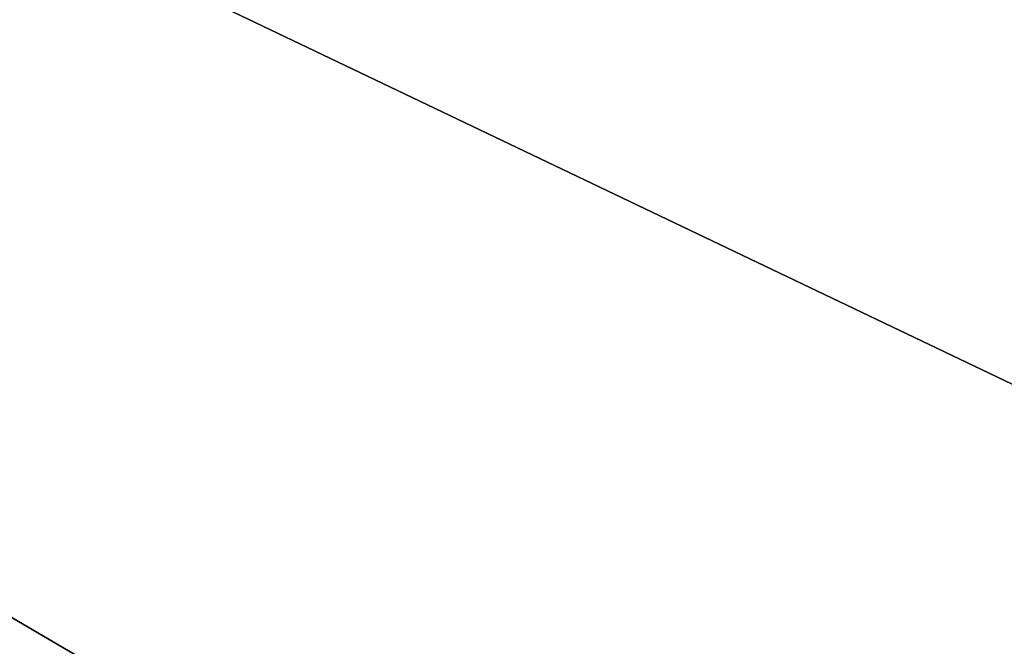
# Model space of a CAD drawing. Extents: x -200 to 200, y -702 to 625.
# Tile 989 of 1056: x -96.952 to -96.496, y 546.704 to 546.994. Entities that reach past the tile are written whole.
import ezdxf

# ---------------------------------------------------------------- set-up
doc = ezdxf.new("R2010")
doc.units = 0
doc.header["$LTSCALE"] = 4.479492
for name, color, linetype in [('1846', 7, 'CONTINUOUS'), ('1847', 7, 'CONTINUOUS'), ('1849', 7, 'CONTINUOUS'), ('1867', 7, 'CONTINUOUS'), ('2722', 7, 'CONTINUOUS'), ('2731', 7, 'CONTINUOUS'), ('877', 7, 'CONTINUOUS')]:
    doc.layers.add(name, color=color, linetype=linetype)

msp = doc.modelspace()

# ---------------------------------------------------------------- linework, layer by layer
at = {"layer": '1846', "color": 7, "linetype": 'CONTINUOUS'}
for points in [[(-85.63607, 529.49128, 68.65), (-100, 549.4, 68.65), (-100, 547.85832, 68.65), (-85.63607, 529.49128, 68.65)], [(-85.63607, 529.49128, 68.65), (-100, 547.85832, 68.65), (-87.14292, 528.19742, 68.65), (-85.63607, 529.49128, 68.65)]]:
    msp.add_3dface(points, dxfattribs=at)
at = {"layer": '1847', "color": 7, "linetype": 'CONTINUOUS'}
msp.add_3dface([(-100, 548.5, 15.65), (-90.97802, 543.21607, 15.65), (-100, 545.6, 15.65), (-100, 548.5, 15.65)], dxfattribs=at)
at = {"layer": '1849', "color": 7, "linetype": 'CONTINUOUS'}
for points in [[(-100, 549.5, 56.75), (-85.53516, 529.49625, 68.55), (-96.48031, 548.85698, 55.37323), (-100, 549.5, 56.75)], [(-100, 549.5, 16.65), (-95.91032, 548.62711, 27.05004), (-90.17086, 543.80637, 16.65), (-100, 549.5, 16.65)], [(-100, 549.5, 56.75), (-100, 549.5, 68.55), (-85.53516, 529.49625, 68.55), (-100, 549.5, 56.75)]]:
    msp.add_3dface(points, dxfattribs=at)
at = {"layer": '1867', "color": 7, "linetype": 'CONTINUOUS'}
for points in [[(-100, 549.5, 16.65), (-90.17086, 543.80637, 16.65), (-100, 549.20711, 15.94289), (-100, 549.5, 16.65)], [(-90.17086, 543.80637, 16.65), (-100, 548.5, 15.65), (-100, 549.20711, 15.94289), (-90.17086, 543.80637, 16.65)], [(-90.97802, 543.21607, 15.65), (-100, 548.5, 15.65), (-90.17086, 543.80637, 16.65), (-90.97802, 543.21607, 15.65)]]:
    msp.add_3dface(points, dxfattribs=at)
at = {"layer": '2722', "color": 7, "linetype": 'CONTINUOUS'}
for points in [[(-100, 549.5, 68.55), (-85.63607, 529.49128, 68.65), (-85.53516, 529.49625, 68.55), (-100, 549.5, 68.55)], [(-85.63607, 529.49128, 68.65), (-100, 549.5, 68.55), (-100, 549.47071, 68.62071), (-85.63607, 529.49128, 68.65)], [(-100, 549.4, 68.65), (-85.63607, 529.49128, 68.65), (-100, 549.47071, 68.62071), (-100, 549.4, 68.65)]]:
    msp.add_3dface(points, dxfattribs=at)
at = {"layer": '2731', "color": 7, "linetype": 'CONTINUOUS'}
for points in [[(-87.14292, 528.19742, 68.65), (-100, 547.85832, 68.65), (-93.18759, 541.22698, 68.55), (-87.14292, 528.19742, 68.65)], [(-100, 547.85832, 68.65), (-100, 546.63358, 68.62499), (-93.18759, 541.22698, 68.55), (-100, 547.85832, 68.65)]]:
    msp.add_3dface(points, dxfattribs=at)
at = {"layer": '877', "color": 7, "linetype": 'CONTINUOUS'}
for points in [[(160, 550, -11), (160, 539), (-160, 550, -11), (160, 550, -11)], [(160, 550, 11), (-160, 550, 11), (-160, 539), (160, 550, 11)], [(160, 539), (160, 550, 11), (-160, 539), (160, 539)], [(-160, 550, -11), (160, 539), (-160, 539), (-160, 550, -11)]]:
    msp.add_3dface(points, dxfattribs=at)

doc.saveas('drawing.dxf')
